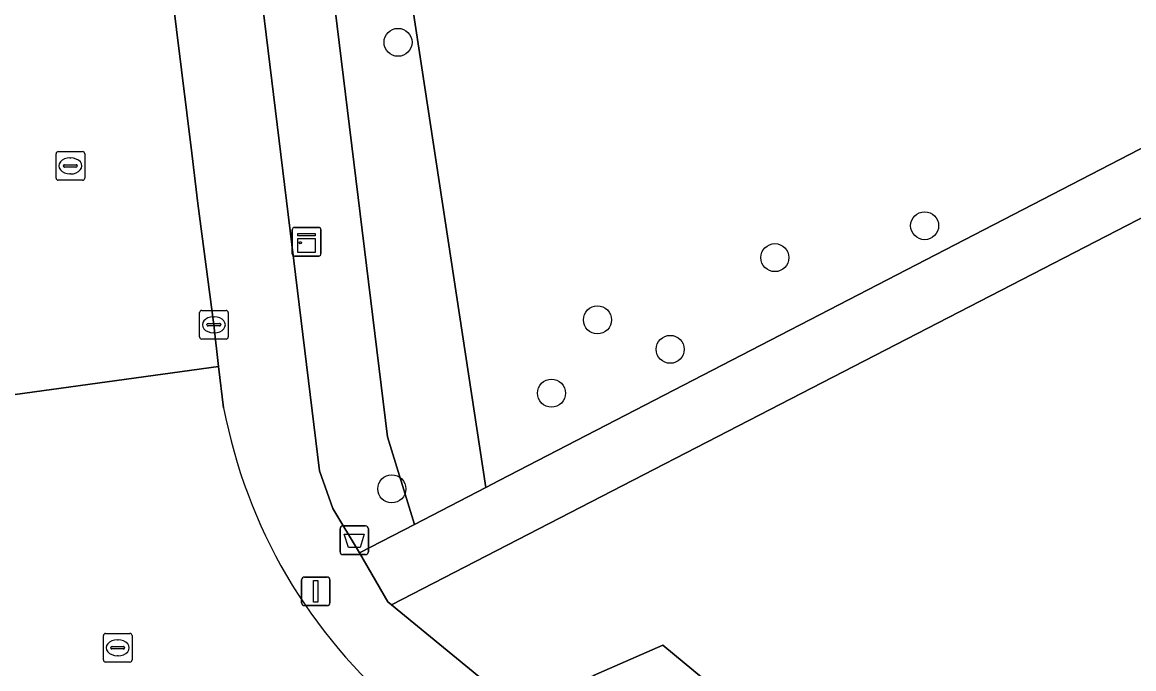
# Model space of a CAD drawing. Extents: x 158086 to 159499, y 382904 to 383981.
# Drawn here: x 159000.93 to 159039.77, y 383382.14 to 383404.74 of the extents above; entities that cross this region are included whole.
import ezdxf

# ---------------------------------------------------------------- set-up
doc = ezdxf.new("R2010")
doc.units = 0
for name, color, linetype in [('IMGEO_Afvalbak', 7, 'Continuous'), ('IMGEO_Boom', 7, 'Continuous'), ('IMGEO_Groenvoorziening', 7, 'Continuous'), ('IMGEO_Kast', 7, 'Continuous'), ('IMGEO_Kolk', 7, 'Continuous'), ('IMGEO_Lichtmast', 7, 'Continuous'), ('IMGEO_Rijbaan_lokaal_open', 7, 'Continuous'), ('IMGEO_Rioolput', 7, 'Continuous'), ('IMGEO_Voetpad_halfverhard', 7, 'Continuous'), ('IMGEO_Voetpad_open', 7, 'Continuous')]:
    doc.layers.add(name, color=color, linetype=linetype)

msp = doc.modelspace()

# ---------------------------------------------------------------- linework, layer by layer
at = {"layer": 'IMGEO_Afvalbak'}
for p, q in [((159012.036, 383386.234), (159012.036, 383387.034)), ((159012.036, 383387.034), (159012.036, 383386.234)), ((159012.136, 383387.134), (159012.926, 383387.134)), ((159012.926, 383387.134), (159012.136, 383387.134)), ((159013.026, 383387.034), (159013.026, 383386.234)), ((159013.026, 383386.234), (159013.026, 383387.034)), ((159012.926, 383386.134), (159012.136, 383386.134)), ((159012.136, 383386.134), (159012.926, 383386.134))]:
    msp.add_line(p, q, dxfattribs=at)
msp.add_lwpolyline([(159012.179, 383386.848), (159012.883, 383386.848), (159012.734, 383386.378), (159012.328, 383386.378), (159012.179, 383386.848)], dxfattribs=at)
for centre, start, end in [((159012.136, 383387.034), 90, 180), ((159012.136, 383387.034), 90, 180), ((159012.926, 383387.034), 0, 90), ((159012.926, 383387.034), 360, 90), ((159012.136, 383386.234), 180, 270), ((159012.136, 383386.234), 180, 270), ((159012.926, 383386.234), 270, 0), ((159012.926, 383386.234), 270, 0)]:
    msp.add_arc(centre, 0.1, start, end, dxfattribs=at)
at = {"layer": 'IMGEO_Boom'}
for centre in [(159014.06, 383404.038), (159032.459, 383397.628), (159027.226, 383396.513), (159021.028, 383394.337), (159023.57, 383393.308), (159019.422, 383391.776), (159013.843, 383388.431)]:
    msp.add_circle(centre, 0.489, dxfattribs=at)
at = {"layer": 'IMGEO_Groenvoorziening'}
for points in [[(159013.265, 383413.852), (159013.212, 383414.199), (159010.831, 383413.648), (159013.692, 383390.244), (159014.632, 383387.184), (159017.13, 383388.478)], [(159010.831, 383413.648), (159008.382, 383413.083), (159008.427, 383412.706), (159011.317, 383389.067), (159011.783, 383387.745), (159012.713, 383386.191), (159014.632, 383387.184), (159013.692, 383390.244)], [(159052.749, 383404.467), (159013.833, 383384.379), (159018.25, 383380.759), (159020.884, 383381.908), (159023.307, 383382.965), (159046.301, 383363.934), (159045.481, 383361.674), (159044.577, 383359.182), (159050.173, 383354.596), (159052.619, 383359.477), (159060.737, 383375.68)], [(159023.307, 383382.965), (159020.884, 383381.908), (159045.481, 383361.674), (159046.301, 383363.934)]]:
    msp.add_lwpolyline(points, close=True, dxfattribs=at)
msp.add_lwpolyline([(159013.212, 383414.199), (159013.265, 383413.852), (159017.13, 383388.478), (159017.598, 383388.72), (159052.154, 383406.613), (159050.158, 383413.805)], dxfattribs=at)
at = {"layer": 'IMGEO_Kast'}
for p, q in [((159010.367, 383396.644), (159010.367, 383397.485)), ((159010.367, 383397.485), (159010.367, 383396.644)), ((159010.442, 383397.569), (159011.283, 383397.569)), ((159011.283, 383397.569), (159010.442, 383397.569)), ((159011.367, 383397.494), (159011.367, 383396.653)), ((159011.367, 383396.653), (159011.367, 383397.494)), ((159011.292, 383396.569), (159010.451, 383396.569)), ((159010.451, 383396.569), (159011.292, 383396.569))]:
    msp.add_line(p, q, dxfattribs=at)
for points in [[(159010.562, 383397.359), (159011.162, 383397.359), (159011.162, 383397.274), (159010.562, 383397.274), (159010.562, 383397.359)], [(159010.562, 383397.184), (159011.162, 383397.184), (159011.162, 383396.695), (159010.562, 383396.695), (159010.562, 383397.184)]]:
    msp.add_lwpolyline(points, dxfattribs=at)
msp.add_circle((159010.646, 383397.033), 0.0377, dxfattribs=at)
for centre, start, end in [((159010.445, 383397.491), 92.4484, 184.2845), ((159010.445, 383397.491), 92.4484, 184.2845), ((159011.289, 383397.491), 2.4484, 94.2845), ((159011.289, 383397.491), 2.4484, 94.2845), ((159010.445, 383396.647), 182.4484, 274.2845), ((159010.445, 383396.647), 182.4484, 274.2845), ((159011.289, 383396.647), 272.4484, 4.2845), ((159011.289, 383396.647), 272.4484, 4.2845)]:
    msp.add_arc(centre, 0.0779, start, end, dxfattribs=at)
at = {"layer": 'IMGEO_Kolk'}
for p, q in [((159007.125, 383393.741), (159007.125, 383394.593)), ((159007.2, 383394.667), (159008.052, 383394.667)), ((159008.126, 383394.593), (159008.126, 383393.741)), ((159007.384, 383394.161), (159007.384, 383394.173)), ((159007.427, 383394.21), (159007.825, 383394.21)), ((159007.613, 383394.447), (159007.638, 383394.447)), ((159007.868, 383394.173), (159007.868, 383394.161)), ((159007.822, 383394.124), (159007.424, 383394.124)), ((159007.636, 383393.887), (159007.611, 383393.887)), ((159008.052, 383393.667), (159007.2, 383393.667))]:
    msp.add_line(p, q, dxfattribs=at)
for points in [[(159007.125, 383393.741), (159007.125, 383394.593)], [(159007.2, 383394.667), (159008.052, 383394.667)], [(159008.126, 383394.593), (159008.126, 383393.741)], [(159008.052, 383393.667), (159007.2, 383393.667)]]:
    msp.add_lwpolyline(points, dxfattribs=at)
for centre, radius, start, end in [((159007.202, 383394.591), 0.0765, 91.552, 178.448), ((159007.202, 383394.591), 0.0765, 91.552, 178.448), ((159008.05, 383394.591), 0.0765, 1.552, 88.448), ((159008.05, 383394.591), 0.0765, 1.552, 88.448), ((159007.424, 383394.17), 0.0403, 85.8775, 175.7526), ((159007.421, 383394.16), 0.0366, 178.938, 274.7102), ((159007.825, 383394.167), 0.043, 264.8664, 352.4533), ((159007.829, 383394.172), 0.0386, 1.7309, 96.639), ((159007.202, 383393.743), 0.0765, 181.552, 268.448), ((159007.202, 383393.743), 0.0765, 181.552, 268.448), ((159008.05, 383393.743), 0.0765, 271.552, 358.448), ((159008.05, 383393.743), 0.0765, 271.552, 358.448)]:
    msp.add_arc(centre, radius, start, end, dxfattribs=at)
for centre, major_axis, ratio, start_param, end_param in [((159007.612, 383394.167), (-0.387, 0.002), 0.722429, 4.712389, 7.853982), ((159007.637, 383394.167), (-0.39, 0.002), 0.717154, 1.570796, 4.712389)]:
    msp.add_ellipse(centre, major_axis=major_axis, ratio=ratio, start_param=start_param, end_param=end_param, dxfattribs=at)
at = {"layer": 'IMGEO_Lichtmast'}
for p, q in [((159010.692, 383384.449), (159010.692, 383385.249)), ((159010.692, 383385.249), (159010.692, 383384.449)), ((159010.792, 383385.349), (159011.582, 383385.349)), ((159011.582, 383385.349), (159010.792, 383385.349)), ((159011.682, 383385.249), (159011.682, 383384.449)), ((159011.682, 383384.449), (159011.682, 383385.249)), ((159011.582, 383384.349), (159010.792, 383384.349)), ((159010.792, 383384.349), (159011.582, 383384.349))]:
    msp.add_line(p, q, dxfattribs=at)
msp.add_lwpolyline([(159011.112, 383385.224), (159011.262, 383385.224), (159011.262, 383384.474), (159011.112, 383384.474), (159011.112, 383385.224)], dxfattribs=at)
for centre, start, end in [((159010.792, 383385.249), 90, 180), ((159010.792, 383385.249), 90, 180), ((159011.582, 383385.249), 0, 90), ((159011.582, 383385.249), 360, 90), ((159010.792, 383384.449), 180, 270), ((159010.792, 383384.449), 180, 270), ((159011.582, 383384.449), 270, 0), ((159011.582, 383384.449), 270, 0)]:
    msp.add_arc(centre, 0.1, start, end, dxfattribs=at)
at = {"layer": 'IMGEO_Rijbaan_lokaal_open'}
for points in [[(159000.899, 383445.905), (159000, 383446.694), (158999.45, 383447.264), (158993.11, 383446.474), (158994.239, 383436.978), (158994.396, 383435.704), (158994.986, 383430.91), (158995.437, 383427.246), (158996.911, 383416.035), (158999.184, 383397.4), (158999.83, 383392.141), (158999.897, 383391.621), (159000, 383391.635), (159007.788, 383392.709), (159007.625, 383394.168), (159007.06, 383398.4), (159006.856, 383400.164), (159003.427, 383427.794), (159002.139, 383438.033), (159001.271, 383445.241)], [(159007.967, 383391.265), (159007.788, 383392.709), (159000, 383391.635), (158999.897, 383391.621), (158999.987, 383390.922), (159000, 383390.777), (159000, 383389.713)]]:
    msp.add_lwpolyline(points, dxfattribs=at)
msp.add_arc((159026.093, 383394.72), 18.452, 190.7917, 229.8535, dxfattribs=at)
at = {"layer": 'IMGEO_Rioolput'}
for p, q in [((159002.111, 383399.292), (159002.111, 383400.144)), ((159002.186, 383400.218), (159003.038, 383400.218)), ((159002.599, 383399.998), (159002.624, 383399.998)), ((159003.112, 383400.144), (159003.112, 383399.292)), ((159002.37, 383399.712), (159002.37, 383399.724)), ((159002.808, 383399.675), (159002.41, 383399.675)), ((159002.413, 383399.761), (159002.811, 383399.761)), ((159002.854, 383399.724), (159002.854, 383399.712)), ((159003.038, 383399.218), (159002.186, 383399.218)), ((159002.622, 383399.438), (159002.597, 383399.438)), ((159003.766, 383382.452), (159003.766, 383383.304)), ((159003.841, 383383.378), (159004.693, 383383.378)), ((159004.767, 383383.304), (159004.767, 383382.452)), ((159004.068, 383382.921), (159004.466, 383382.921)), ((159004.254, 383383.158), (159004.279, 383383.158)), ((159004.025, 383382.872), (159004.025, 383382.884)), ((159004.463, 383382.835), (159004.065, 383382.835)), ((159004.277, 383382.598), (159004.252, 383382.598)), ((159004.509, 383382.884), (159004.509, 383382.872)), ((159004.693, 383382.378), (159003.841, 383382.378))]:
    msp.add_line(p, q, dxfattribs=at)
for points in [[(159002.111, 383399.292), (159002.111, 383400.144)], [(159002.186, 383400.218), (159003.038, 383400.218)], [(159003.112, 383400.144), (159003.112, 383399.292)], [(159003.038, 383399.218), (159002.186, 383399.218)], [(159003.766, 383382.452), (159003.766, 383383.304)], [(159003.841, 383383.378), (159004.693, 383383.378)], [(159004.767, 383383.304), (159004.767, 383382.452)], [(159004.693, 383382.378), (159003.841, 383382.378)]]:
    msp.add_lwpolyline(points, dxfattribs=at)
for centre, radius, start, end in [((159002.188, 383400.142), 0.0765, 91.552, 178.448), ((159002.188, 383400.142), 0.0765, 91.552, 178.448), ((159003.036, 383400.142), 0.0765, 1.552, 88.448), ((159003.036, 383400.142), 0.0765, 1.552, 88.448), ((159002.41, 383399.721), 0.0403, 85.8775, 175.7526), ((159002.407, 383399.711), 0.0366, 178.938, 274.7102), ((159002.811, 383399.718), 0.043, 264.8664, 352.4533), ((159002.815, 383399.723), 0.0386, 1.7309, 96.639), ((159002.188, 383399.294), 0.0765, 181.552, 268.448), ((159002.188, 383399.294), 0.0765, 181.552, 268.448), ((159003.036, 383399.294), 0.0765, 271.552, 358.448), ((159003.036, 383399.294), 0.0765, 271.552, 358.448), ((159003.843, 383383.302), 0.0765, 91.552, 178.448), ((159003.843, 383383.302), 0.0765, 91.552, 178.448), ((159004.691, 383383.302), 0.0765, 1.552, 88.448), ((159004.691, 383383.302), 0.0765, 1.552, 88.448), ((159004.065, 383382.881), 0.0403, 85.8775, 175.7526), ((159004.47, 383382.883), 0.0386, 1.7309, 96.639), ((159004.062, 383382.871), 0.0366, 178.938, 274.7102), ((159004.466, 383382.878), 0.043, 264.8664, 352.4533), ((159003.843, 383382.454), 0.0765, 181.552, 268.448), ((159003.843, 383382.454), 0.0765, 181.552, 268.448), ((159004.691, 383382.454), 0.0765, 271.552, 358.448), ((159004.691, 383382.454), 0.0765, 271.552, 358.448)]:
    msp.add_arc(centre, radius, start, end, dxfattribs=at)
for centre, major_axis, ratio, start_param, end_param in [((159002.598, 383399.718), (-0.387, 0.002), 0.722429, 4.712389, 7.853982), ((159002.623, 383399.718), (-0.39, 0.002), 0.717154, 1.570796, 4.712389), ((159004.253, 383382.878), (-0.387, 0.002), 0.722429, 4.712389, 7.853982), ((159004.278, 383382.878), (-0.39, 0.002), 0.717154, 1.570796, 4.712389)]:
    msp.add_ellipse(centre, major_axis=major_axis, ratio=ratio, start_param=start_param, end_param=end_param, dxfattribs=at)
at = {"layer": 'IMGEO_Voetpad_halfverhard'}
msp.add_lwpolyline([(159052.749, 383404.467), (159052.154, 383406.613), (159017.598, 383388.72), (159017.13, 383388.478), (159014.632, 383387.184), (159012.713, 383386.191), (159013.707, 383384.482), (159013.833, 383384.379)], close=True, dxfattribs=at)
at = {"layer": 'IMGEO_Voetpad_open'}
for points in [[(159001.271, 383445.241), (159002.139, 383438.033), (159003.427, 383427.794), (159006.856, 383400.164), (159007.06, 383398.4), (159007.625, 383394.168), (159007.788, 383392.709), (159007.967, 383391.265)], [(159014.196, 383380.615), (159014.731, 383380.175), (159019.501, 383376.249), (159032.666, 383365.556), (159042.18, 383357.708), (159048.116, 383352.902), (159050.173, 383354.596), (159044.577, 383359.182), (159027.139, 383373.474), (159024.632, 383375.528), (159018.25, 383380.759), (159013.833, 383384.379), (159013.707, 383384.482), (159012.713, 383386.191), (159011.783, 383387.745), (159011.317, 383389.067), (159008.427, 383412.706)]]:
    msp.add_lwpolyline(points, dxfattribs=at)
msp.add_arc((159026.093, 383394.72), 18.452, 190.7917, 229.8535, dxfattribs=at)

doc.saveas('drawing.dxf')
